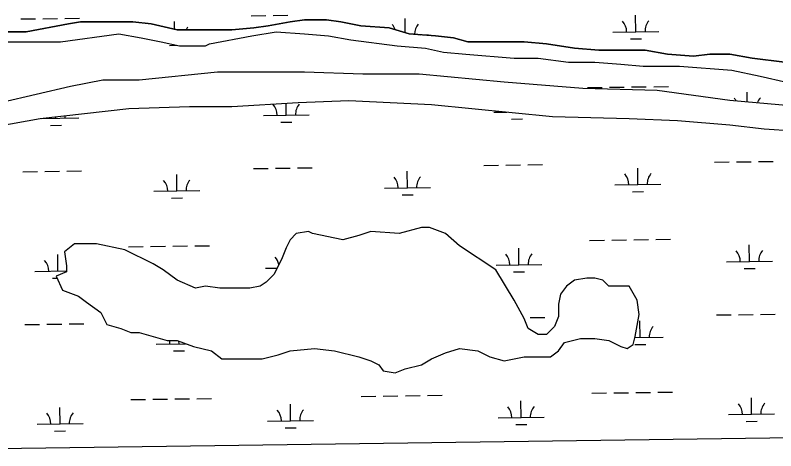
# Model space of a CAD drawing. Extents: x 3767014 to 3805179, y 361544 to 387384.
# Drawn here: x 3771590 to 3773246, y 366965 to 367914 of the extents above; entities that cross this region are included whole.
import ezdxf

# ---------------------------------------------------------------- set-up
doc = ezdxf.new("R2010")
doc.units = 0
for name, color, linetype in [('V-GRID-FRAM', 7, 'Continuous'), ('V-TOPO-SHOR', 7, 'Continuous'), ('V-WETL-SWMP', 7, 'Continuous')]:
    doc.layers.add(name, color=color, linetype=linetype)

msp = doc.modelspace()

# ---------------------------------------------------------------- linework, layer by layer
at = {"layer": 'V-GRID-FRAM'}
msp.add_lwpolyline([(3771006.872, 385146.094), (3802799.803, 385587.734), (3803060.286, 367407.215), (3771251.489, 366965.353), (3771006.872, 385146.094)], dxfattribs=at)
at = {"layer": 'V-TOPO-SHOR'}
for p, q in [((3771688.167, 367855.413), (3771815.487, 367872.985)), ((3771815.487, 367872.985), (3771863.781, 367864.199)), ((3772105.25, 367868.592), (3772157.934, 367877.378)), ((3772157.934, 367877.378), (3772219.399, 367872.985)), ((3772219.399, 367872.985), (3772272.083, 367868.592)), ((3771552.066, 367855.413), (3771688.167, 367855.413)), ((3771863.781, 367864.199), (3771907.684, 367855.413)), ((3771907.684, 367855.413), (3771947.197, 367846.627)), ((3772013.052, 367851.02), (3772105.25, 367868.592)), ((3772272.083, 367868.592), (3772320.377, 367859.806)), ((3772320.377, 367859.806), (3772421.355, 367846.627)), ((3771947.197, 367846.627), (3772004.272, 367846.627)), ((3772004.272, 367846.627), (3772013.052, 367851.02)), ((3772421.355, 367846.627), (3772482.82, 367842.234)), ((3772482.82, 367842.234), (3772522.333, 367833.448)), ((3772522.333, 367833.448), (3772570.627, 367829.056)), ((3772570.627, 367829.056), (3772675.995, 367820.27)), ((3772675.995, 367820.27), (3772728.679, 367820.27)), ((3772728.679, 367820.27), (3772794.535, 367811.484)), ((3772794.535, 367811.484), (3772851.609, 367811.484)), ((3772851.609, 367811.484), (3772908.684, 367807.091)), ((3772908.684, 367807.091), (3772956.978, 367802.698)), ((3772956.978, 367802.698), (3773036.004, 367802.698)), ((3773036.004, 367802.698), (3773150.153, 367793.912)), ((3772030.616, 367789.52), (3771859.392, 367771.948)), ((3772219.401, 367789.52), (3772030.616, 367789.52)), ((3772346.721, 367785.127), (3772219.401, 367789.52)), ((3773150.153, 367793.912), (3773211.618, 367780.733)), ((3771780.366, 367771.948), (3771710.12, 367758.769)), ((3771859.392, 367771.948), (3771780.366, 367771.948)), ((3772469.651, 367785.127), (3772346.721, 367785.127)), ((3772654.045, 367767.555), (3772469.651, 367785.127)), ((3773211.618, 367780.733), (3773268.692, 367767.554)), ((3771710.12, 367758.769), (3771560.848, 367723.625)), ((3772825.269, 367754.376), (3772654.045, 367767.555)), ((3772987.712, 367749.983), (3772825.269, 367754.376)), ((3773145.764, 367728.018), (3772987.712, 367749.983)), ((3772061.348, 367714.839), (3772206.23, 367723.625)), ((3772206.23, 367723.625), (3772315.988, 367728.018)), ((3772315.988, 367728.018), (3772495.993, 367719.232)), ((3773290.646, 367714.839), (3773145.764, 367728.018)), ((3771644.265, 367688.481), (3771837.44, 367710.446)), ((3771837.44, 367710.446), (3771969.151, 367714.839)), ((3771969.151, 367714.839), (3772061.348, 367714.839)), ((3772495.993, 367719.232), (3772759.414, 367692.874)), ((3771543.287, 367670.909), (3771644.265, 367688.481)), ((3772759.414, 367692.874), (3772926.247, 367688.481)), ((3772926.247, 367688.481), (3773031.615, 367684.088)), ((3773031.615, 367684.088), (3773145.764, 367675.302)), ((3773145.764, 367675.302), (3773220.4, 367666.516)), ((3773220.4, 367666.516), (3773338.94, 367657.73)), ((3772228.182, 367442.474), (3772201.839, 367438.081)), ((3772236.962, 367438.081), (3772228.182, 367442.474)), ((3772364.282, 367442.474), (3772337.94, 367433.688)), ((3772425.747, 367438.081), (3772364.282, 367442.474)), ((3772474.041, 367451.26), (3772425.747, 367438.081)), ((3772491.602, 367451.26), (3772474.041, 367451.26)), ((3772526.725, 367438.081), (3772491.602, 367451.26)), ((3772188.668, 367424.902), (3772179.888, 367407.33)), ((3772201.839, 367438.081), (3772188.668, 367424.902)), ((3772302.817, 367424.902), (3772236.962, 367438.081)), ((3772337.94, 367433.688), (3772302.817, 367424.902)), ((3772557.458, 367411.723), (3772526.725, 367438.081)), ((3771718.901, 367416.116), (3771696.949, 367398.544)), ((3771767.195, 367416.116), (3771718.901, 367416.116)), ((3771828.66, 367402.937), (3771767.195, 367416.116)), ((3772179.888, 367407.33), (3772171.107, 367385.366)), ((3772636.484, 367359.008), (3772557.458, 367411.723)), ((3771696.949, 367398.544), (3771701.34, 367367.794)), ((3771890.125, 367372.187), (3771828.66, 367402.937)), ((3771912.076, 367359.008), (3771890.125, 367372.187)), ((3772171.107, 367385.366), (3772153.546, 367350.222)), ((3771701.34, 367367.794), (3771701.34, 367354.615)), ((3771942.809, 367337.043), (3771912.076, 367359.008)), ((3772675.997, 367293.113), (3772636.484, 367359.008)), ((3771701.34, 367354.615), (3771679.388, 367345.829)), ((3771679.388, 367345.829), (3771692.559, 367315.078)), ((3772153.546, 367350.222), (3772135.984, 367332.65)), ((3772834.05, 367341.436), (3772807.708, 367337.043)), ((3772851.611, 367341.436), (3772834.05, 367341.436)), ((3772869.172, 367337.043), (3772851.611, 367341.436)), ((3771982.322, 367319.471), (3771942.809, 367337.043)), ((3772004.274, 367323.864), (3771982.322, 367319.471)), ((3772035.006, 367319.471), (3772004.274, 367323.864)), ((3772122.813, 367323.864), (3772100.861, 367319.471)), ((3772135.984, 367332.65), (3772122.813, 367323.864)), ((3772790.146, 367323.864), (3772776.975, 367306.292)), ((3772807.708, 367337.043), (3772790.146, 367323.864)), ((3772882.344, 367323.864), (3772869.172, 367337.043)), ((3772926.247, 367323.864), (3772882.344, 367323.864)), ((3772943.808, 367293.113), (3772926.247, 367323.864)), ((3771692.559, 367315.078), (3771727.682, 367301.899)), ((3772100.861, 367319.471), (3772035.006, 367319.471)), ((3772776.975, 367306.292), (3772772.585, 367284.327)), ((3771727.682, 367301.899), (3771745.243, 367288.72)), ((3772697.949, 367253.576), (3772675.997, 367293.113)), ((3772948.199, 367262.362), (3772943.808, 367293.113)), ((3771745.243, 367288.72), (3771775.976, 367266.755)), ((3772772.585, 367284.327), (3772772.585, 367257.969)), ((3771775.976, 367266.755), (3771789.147, 367240.397)), ((3772772.585, 367257.969), (3772763.804, 367236.004)), ((3772939.418, 367214.039), (3772948.199, 367262.362)), ((3771789.147, 367240.397), (3771819.879, 367231.611)), ((3772706.73, 367231.611), (3772697.949, 367253.576)), ((3771819.879, 367231.611), (3771841.831, 367222.825)), ((3772728.681, 367218.432), (3772706.73, 367231.611)), ((3772763.804, 367236.004), (3772746.243, 367218.432)), ((3771841.831, 367222.825), (3771859.392, 367222.825)), ((3771859.392, 367222.825), (3771920.857, 367205.253)), ((3772746.243, 367218.432), (3772728.681, 367218.432)), ((3772785.756, 367200.86), (3772820.879, 367209.646)), ((3772820.879, 367209.646), (3772851.611, 367209.646)), ((3772851.611, 367209.646), (3772882.344, 367205.253)), ((3772935.028, 367196.467), (3772939.418, 367214.039)), ((3771920.857, 367205.253), (3771942.809, 367205.253)), ((3771942.809, 367205.253), (3771977.932, 367192.074)), ((3771977.932, 367192.074), (3772017.445, 367183.288)), ((3772772.585, 367183.288), (3772785.756, 367200.86)), ((3772882.344, 367205.253), (3772908.686, 367192.074)), ((3772908.686, 367192.074), (3772921.857, 367187.681)), ((3772921.857, 367187.681), (3772935.028, 367196.467)), ((3772017.445, 367183.288), (3772039.397, 367165.716)), ((3772127.203, 367165.716), (3772162.326, 367174.502)), ((3772162.326, 367174.502), (3772188.668, 367183.288)), ((3772188.668, 367183.288), (3772241.353, 367187.681)), ((3772241.353, 367187.681), (3772285.256, 367183.288)), ((3772285.256, 367183.288), (3772337.94, 367170.109)), ((3772495.993, 367165.716), (3772526.725, 367178.895)), ((3772526.725, 367178.895), (3772557.458, 367187.681)), ((3772557.458, 367187.681), (3772596.971, 367183.288)), ((3772596.971, 367183.288), (3772623.313, 367170.109)), ((3772755.023, 367170.109), (3772772.585, 367183.288)), ((3772039.397, 367165.716), (3772127.203, 367165.716)), ((3772337.94, 367170.109), (3772364.282, 367161.323)), ((3772364.282, 367161.323), (3772381.844, 367152.538)), ((3772474.041, 367152.538), (3772495.993, 367165.716)), ((3772623.313, 367170.109), (3772654.045, 367161.323)), ((3772654.045, 367161.323), (3772697.949, 367170.109)), ((3772697.949, 367170.109), (3772755.023, 367170.109)), ((3772381.844, 367152.538), (3772390.624, 367139.359)), ((3772416.967, 367134.966), (3772438.918, 367143.752)), ((3772438.918, 367143.752), (3772474.041, 367152.538)), ((3772390.624, 367139.359), (3772416.967, 367134.966))]:
    msp.add_line(p, q, dxfattribs=at)
for points in [[(3772267.692, 367903.736), (3772219.398, 367903.736), (3772188.665, 367899.343), (3772140.372, 367890.557), (3772109.639, 367886.164), (3772061.345, 367881.771), (3771942.806, 367881.771), (3771885.731, 367894.95), (3771846.218, 367899.343), (3771732.069, 367899.343), (3771705.727, 367894.95), (3771613.53, 367877.378), (3771569.626, 367877.378), (3771473.038, 367886.164), (3771429.135, 367890.557), (3771380.841, 367886.164), (3771314.986, 367877.378), (3771239.428, 367861.736)], [(3773264.301, 367811.483), (3773194.055, 367820.269), (3773145.761, 367829.055), (3773101.858, 367829.055), (3773066.735, 367824.662), (3773009.661, 367829.055), (3772961.367, 367837.841), (3772860.389, 367837.841), (3772807.705, 367842.234), (3772746.24, 367851.02), (3772697.946, 367855.413), (3772575.016, 367855.413), (3772544.284, 367864.199), (3772504.77, 367868.592), (3772447.696, 367872.985), (3772403.792, 367886.164), (3772342.328, 367890.557), (3772298.424, 367899.343), (3772267.692, 367903.736)]]:
    msp.add_lwpolyline(points, dxfattribs=at)
at = {"layer": 'V-WETL-SWMP'}
for p, q in [((3771601.847, 367905.399), (3771633.843, 367905.843)), ((3771649.842, 367906.066), (3771681.839, 367906.51)), ((3771697.837, 367906.732), (3771729.834, 367907.177)), ((3772103.706, 367912.37), (3772135.703, 367912.815)), ((3772151.702, 367913.037), (3772183.698, 367913.482)), ((3772188.665, 367899.343), (3772219.398, 367903.736)), ((3772219.398, 367903.736), (3772267.692, 367903.736)), ((3772267.692, 367903.736), (3772298.424, 367899.343)), ((3772439.094, 367875.567), (3772438.663, 367906.592)), ((3772941.022, 367877.567), (3772940.522, 367913.564)), ((3771613.53, 367877.378), (3771705.727, 367894.95)), ((3771705.727, 367894.95), (3771732.069, 367899.343)), ((3771732.069, 367899.343), (3771846.218, 367899.343)), ((3771846.218, 367899.343), (3771885.731, 367894.95)), ((3771885.731, 367894.95), (3771942.806, 367881.771)), ((3771937.033, 367883.104), (3771936.803, 367899.621)), ((3772061.345, 367881.771), (3772109.639, 367886.164)), ((3772109.639, 367886.164), (3772140.372, 367890.557)), ((3772140.372, 367890.557), (3772188.665, 367899.343)), ((3772298.424, 367899.343), (3772342.328, 367890.557)), ((3772342.328, 367890.557), (3772403.792, 367886.164)), ((3772403.792, 367886.164), (3772447.696, 367872.985)), ((3771569.626, 367877.378), (3771613.53, 367877.378)), ((3771688.167, 367855.413), (3771815.487, 367872.985)), ((3771815.487, 367872.985), (3771863.781, 367864.199)), ((3771942.806, 367881.771), (3772061.345, 367881.771)), ((3772105.25, 367868.592), (3772157.934, 367877.378)), ((3772157.934, 367877.378), (3772219.399, 367872.985)), ((3772219.399, 367872.985), (3772272.083, 367868.592)), ((3772447.696, 367872.985), (3772504.77, 367868.592)), ((3772472.686, 367871.062), (3772489.158, 367871.29)), ((3772891.027, 367876.873), (3772991.018, 367878.262)), ((3771552.066, 367855.413), (3771688.167, 367855.413)), ((3771863.781, 367864.199), (3771907.684, 367855.413)), ((3771907.684, 367855.413), (3771947.197, 367846.627)), ((3772013.052, 367851.02), (3772105.25, 367868.592)), ((3772272.083, 367868.592), (3772320.377, 367859.806)), ((3772320.377, 367859.806), (3772421.355, 367846.627)), ((3772504.77, 367868.592), (3772544.284, 367864.199)), ((3772544.284, 367864.199), (3772575.016, 367855.413)), ((3772575.016, 367855.413), (3772697.946, 367855.413)), ((3772697.946, 367855.413), (3772746.24, 367851.02)), ((3772929.238, 367861.971), (3772953.236, 367862.304)), ((3771925.519, 367848.028), (3771939.991, 367848.229)), ((3771947.197, 367846.627), (3772004.272, 367846.627)), ((3772004.272, 367846.627), (3772013.052, 367851.02)), ((3772421.355, 367846.627), (3772482.82, 367842.234)), ((3772482.82, 367842.234), (3772522.333, 367833.448)), ((3772746.24, 367851.02), (3772807.705, 367842.234)), ((3772807.705, 367842.234), (3772860.389, 367837.841)), ((3772860.389, 367837.841), (3772961.367, 367837.841)), ((3772961.367, 367837.841), (3773009.661, 367829.055)), ((3772522.333, 367833.448), (3772570.627, 367829.056)), ((3772570.627, 367829.056), (3772675.995, 367820.27)), ((3772675.995, 367820.27), (3772728.679, 367820.27)), ((3772728.679, 367820.27), (3772794.535, 367811.484)), ((3773009.661, 367829.055), (3773066.735, 367824.662)), ((3773066.735, 367824.662), (3773101.858, 367829.055)), ((3773101.858, 367829.055), (3773145.761, 367829.055)), ((3773145.761, 367829.055), (3773194.055, 367820.269)), ((3773194.055, 367820.269), (3773264.301, 367811.483)), ((3772794.535, 367811.484), (3772851.609, 367811.484)), ((3772851.609, 367811.484), (3772908.684, 367807.091)), ((3772908.684, 367807.091), (3772956.978, 367802.698)), ((3772956.978, 367802.698), (3773036.004, 367802.698)), ((3773036.004, 367802.698), (3773150.153, 367793.912)), ((3772030.616, 367789.52), (3771859.392, 367771.948)), ((3772219.401, 367789.52), (3772030.616, 367789.52)), ((3772346.721, 367785.127), (3772219.401, 367789.52)), ((3773150.153, 367793.912), (3773211.618, 367780.733)), ((3771780.366, 367771.948), (3771710.12, 367758.769)), ((3771859.392, 367771.948), (3771780.366, 367771.948)), ((3772469.651, 367785.127), (3772346.721, 367785.127)), ((3772654.045, 367767.555), (3772469.651, 367785.127)), ((3773211.618, 367780.733), (3773268.692, 367767.554)), ((3771710.12, 367758.769), (3771560.848, 367723.625)), ((3772825.269, 367754.376), (3772654.045, 367767.555)), ((3772987.712, 367749.983), (3772825.269, 367754.376)), ((3772835.856, 367756.024), (3772867.853, 367756.468)), ((3772883.852, 367756.691), (3772915.849, 367757.135)), ((3772931.847, 367757.357), (3772963.844, 367757.802)), ((3772979.843, 367758.024), (3773011.839, 367758.468)), ((3773145.764, 367728.018), (3772987.712, 367749.983)), ((3773183.643, 367724.572), (3773183.344, 367746.107)), ((3772061.348, 367714.839), (3772206.23, 367723.625)), ((3772180.125, 367696.168), (3772179.765, 367722.02)), ((3772206.23, 367723.625), (3772315.988, 367728.018)), ((3772315.988, 367728.018), (3772495.993, 367719.232)), ((3773290.646, 367714.839), (3773145.764, 367728.018)), ((3771644.265, 367688.481), (3771837.44, 367710.446)), ((3771837.44, 367710.446), (3771969.151, 367714.839)), ((3771969.151, 367714.839), (3772061.348, 367714.839)), ((3772495.993, 367719.232), (3772759.414, 367692.874)), ((3771543.287, 367670.909), (3771644.265, 367688.481)), ((3771646.702, 367688.758), (3771728.26, 367689.891)), ((3771678.265, 367689.197), (3771678.221, 367692.342)), ((3772130.129, 367695.474), (3772230.12, 367696.863)), ((3772631.989, 367702.445), (3772659.889, 367702.833)), ((3772670.2, 367687.543), (3772694.197, 367687.877)), ((3772759.414, 367692.874), (3772926.247, 367688.481)), ((3772926.247, 367688.481), (3773031.615, 367684.088)), ((3771666.48, 367673.6), (3771690.478, 367673.934)), ((3772168.34, 367680.572), (3772192.338, 367680.905)), ((3773031.615, 367684.088), (3773145.764, 367675.302)), ((3773145.764, 367675.302), (3773220.4, 367666.516)), ((3773220.4, 367666.516), (3773338.94, 367657.73)), ((3772658.182, 367587.366), (3772690.179, 367587.81)), ((3772706.177, 367588.032), (3772738.174, 367588.477)), ((3773112.046, 367593.67), (3773144.043, 367594.115)), ((3773160.041, 367594.337), (3773192.038, 367594.782)), ((3773208.037, 367595.004), (3773240.034, 367595.448)), ((3771606.467, 367572.756), (3771638.464, 367573.201)), ((3771654.463, 367573.423), (3771686.46, 367573.867)), ((3771702.458, 367574.09), (3771734.455, 367574.534)), ((3772108.327, 367579.728), (3772140.324, 367580.172)), ((3772156.322, 367580.394), (3772188.319, 367580.839)), ((3772204.318, 367581.061), (3772236.315, 367581.505)), ((3772443.784, 367537.953), (3772443.284, 367573.949)), ((3772610.187, 367586.699), (3772642.183, 367587.143)), ((3772945.643, 367544.924), (3772945.143, 367580.921)), ((3771941.924, 367530.981), (3771941.424, 367566.978)), ((3772393.788, 367537.258), (3772493.779, 367538.647)), ((3772895.648, 367544.23), (3772995.638, 367545.619)), ((3771891.929, 367530.287), (3771991.919, 367531.676)), ((3772431.999, 367522.357), (3772455.997, 367522.69)), ((3772933.859, 367529.328), (3772957.856, 367529.662)), ((3771930.139, 367515.385), (3771954.137, 367515.719)), ((3772228.182, 367442.474), (3772201.839, 367438.081)), ((3772236.962, 367438.081), (3772228.182, 367442.474)), ((3772364.282, 367442.474), (3772337.94, 367433.688)), ((3772425.747, 367438.081), (3772364.282, 367442.474)), ((3772474.041, 367451.26), (3772425.747, 367438.081)), ((3772491.602, 367451.26), (3772474.041, 367451.26)), ((3772526.725, 367438.081), (3772491.602, 367451.26)), ((3772188.668, 367424.902), (3772179.888, 367407.33)), ((3772201.839, 367438.081), (3772188.668, 367424.902)), ((3772302.817, 367424.902), (3772236.962, 367438.081)), ((3772337.94, 367433.688), (3772302.817, 367424.902)), ((3772557.458, 367411.723), (3772526.725, 367438.081)), ((3772840.477, 367423.381), (3772872.474, 367423.825)), ((3772888.473, 367424.048), (3772920.47, 367424.492)), ((3772936.468, 367424.714), (3772968.465, 367425.159)), ((3772984.463, 367425.381), (3773016.46, 367425.826)), ((3771718.901, 367416.116), (3771696.949, 367398.544)), ((3771767.195, 367416.116), (3771718.901, 367416.116)), ((3771828.66, 367402.937), (3771767.195, 367416.116)), ((3771836.758, 367409.438), (3771868.755, 367409.883)), ((3771884.753, 367410.105), (3771916.75, 367410.549)), ((3771932.749, 367410.771), (3771964.746, 367411.216)), ((3771980.744, 367411.438), (3772012.741, 367411.883)), ((3772179.888, 367407.33), (3772171.107, 367385.366)), ((3772636.484, 367359.008), (3772557.458, 367411.723)), ((3772686.605, 367370.497), (3772686.105, 367406.493)), ((3773188.465, 367377.468), (3773187.964, 367413.465)), ((3771682.886, 367356.554), (3771682.386, 367392.55)), ((3771696.949, 367398.544), (3771701.34, 367367.794)), ((3771890.125, 367372.187), (3771828.66, 367402.937)), ((3771912.076, 367359.008), (3771890.125, 367372.187)), ((3772171.107, 367385.366), (3772153.546, 367350.222)), ((3773138.469, 367376.773), (3773238.46, 367378.162)), ((3771632.891, 367355.859), (3771701.34, 367356.81)), ((3771701.34, 367367.794), (3771701.34, 367354.615)), ((3771942.809, 367337.043), (3771912.076, 367359.008)), ((3772134.75, 367362.831), (3772160.022, 367363.182)), ((3772675.997, 367293.113), (3772636.484, 367359.008)), ((3772636.61, 367369.802), (3772736.6, 367371.191)), ((3773176.68, 367361.872), (3773200.678, 367362.205)), ((3771671.101, 367340.957), (3771681.413, 367341.101)), ((3771701.34, 367354.615), (3771679.388, 367345.829)), ((3771679.388, 367345.829), (3771692.559, 367315.078)), ((3772153.546, 367350.222), (3772135.984, 367332.65)), ((3772674.82, 367354.9), (3772698.818, 367355.234)), ((3772834.05, 367341.436), (3772807.708, 367337.043)), ((3772851.611, 367341.436), (3772834.05, 367341.436)), ((3772869.172, 367337.043), (3772851.611, 367341.436)), ((3771982.322, 367319.471), (3771942.809, 367337.043)), ((3772004.274, 367323.864), (3771982.322, 367319.471)), ((3772035.006, 367319.471), (3772004.274, 367323.864)), ((3772122.813, 367323.864), (3772100.861, 367319.471)), ((3772135.984, 367332.65), (3772122.813, 367323.864)), ((3772790.146, 367323.864), (3772776.975, 367306.292)), ((3772807.708, 367337.043), (3772790.146, 367323.864)), ((3772882.344, 367323.864), (3772869.172, 367337.043)), ((3772926.247, 367323.864), (3772882.344, 367323.864)), ((3772943.808, 367293.113), (3772926.247, 367323.864)), ((3771692.559, 367315.078), (3771727.682, 367301.899)), ((3772100.861, 367319.471), (3772035.006, 367319.471)), ((3772776.975, 367306.292), (3772772.585, 367284.327)), ((3771727.682, 367301.899), (3771745.243, 367288.72)), ((3772697.949, 367253.576), (3772675.997, 367293.113)), ((3772948.199, 367262.362), (3772943.808, 367293.113)), ((3771745.243, 367288.72), (3771775.976, 367266.755)), ((3772772.585, 367284.327), (3772772.585, 367257.969)), ((3771775.976, 367266.755), (3771789.147, 367240.397)), ((3772772.585, 367257.969), (3772763.804, 367236.004)), ((3772939.418, 367214.039), (3772948.199, 367262.362)), ((3773116.667, 367261.027), (3773148.664, 367261.472)), ((3773164.662, 367261.694), (3773196.659, 367262.139)), ((3773212.658, 367262.361), (3773244.655, 367262.805)), ((3771611.088, 367240.113), (3771643.085, 367240.558)), ((3771659.084, 367240.78), (3771691.08, 367241.224)), ((3771707.079, 367241.447), (3771739.076, 367241.891)), ((3771789.147, 367240.397), (3771819.879, 367231.611)), ((3772706.73, 367231.611), (3772697.949, 367253.576)), ((3772710.798, 367255.389), (3772742.795, 367255.834)), ((3772950.264, 367212.281), (3772949.764, 367248.278)), ((3771819.879, 367231.611), (3771841.831, 367222.825)), ((3772728.681, 367218.432), (3772706.73, 367231.611)), ((3772763.804, 367236.004), (3772746.243, 367218.432)), ((3771841.831, 367222.825), (3771859.392, 367222.825)), ((3771859.392, 367222.825), (3771920.857, 367205.253)), ((3772746.243, 367218.432), (3772728.681, 367218.432)), ((3772785.756, 367200.86), (3772820.879, 367209.646)), ((3772820.879, 367209.646), (3772851.611, 367209.646)), ((3772851.611, 367209.646), (3772882.344, 367205.253)), ((3772935.028, 367196.467), (3772939.418, 367214.039)), ((3772938.94, 367212.124), (3773000.259, 367212.976)), ((3771896.55, 367197.644), (3771960.712, 367198.535)), ((3771920.857, 367205.253), (3771942.809, 367205.253)), ((3771942.809, 367205.253), (3771977.932, 367192.074)), ((3771946.545, 367198.339), (3771946.468, 367203.88)), ((3771977.932, 367192.074), (3772017.445, 367183.288)), ((3772772.585, 367183.288), (3772785.756, 367200.86)), ((3772882.344, 367205.253), (3772908.686, 367192.074)), ((3772908.686, 367192.074), (3772921.857, 367187.681)), ((3772921.857, 367187.681), (3772935.028, 367196.467)), ((3772938.479, 367196.685), (3772962.477, 367197.019)), ((3771934.76, 367182.742), (3771958.758, 367183.076)), ((3772017.445, 367183.288), (3772039.397, 367165.716)), ((3772127.203, 367165.716), (3772162.326, 367174.502)), ((3772162.326, 367174.502), (3772188.668, 367183.288)), ((3772188.668, 367183.288), (3772241.353, 367187.681)), ((3772241.353, 367187.681), (3772285.256, 367183.288)), ((3772285.256, 367183.288), (3772337.94, 367170.109)), ((3772495.993, 367165.716), (3772526.725, 367178.895)), ((3772526.725, 367178.895), (3772557.458, 367187.681)), ((3772557.458, 367187.681), (3772596.971, 367183.288)), ((3772596.971, 367183.288), (3772623.313, 367170.109)), ((3772755.023, 367170.109), (3772772.585, 367183.288)), ((3772039.397, 367165.716), (3772127.203, 367165.716)), ((3772337.94, 367170.109), (3772364.282, 367161.323)), ((3772364.282, 367161.323), (3772381.844, 367152.538)), ((3772474.041, 367152.538), (3772495.993, 367165.716)), ((3772623.313, 367170.109), (3772654.045, 367161.323)), ((3772654.045, 367161.323), (3772697.949, 367170.109)), ((3772697.949, 367170.109), (3772755.023, 367170.109)), ((3772381.844, 367152.538), (3772390.624, 367139.359)), ((3772416.967, 367134.966), (3772438.918, 367143.752)), ((3772438.918, 367143.752), (3772474.041, 367152.538)), ((3772390.624, 367139.359), (3772416.967, 367134.966)), ((3772845.098, 367090.738), (3772877.095, 367091.182)), ((3772893.093, 367091.405), (3772925.09, 367091.849)), ((3772941.089, 367092.071), (3772973.086, 367092.516)), ((3772989.084, 367092.738), (3773021.081, 367093.183)), ((3771841.379, 367076.795), (3771873.376, 367077.24)), ((3771889.374, 367077.462), (3771921.371, 367077.906)), ((3771937.37, 367078.129), (3771969.367, 367078.573)), ((3771985.365, 367078.795), (3772017.362, 367079.24)), ((3772343.238, 367083.767), (3772375.235, 367084.211)), ((3772391.234, 367084.433), (3772423.231, 367084.878)), ((3772439.229, 367085.1), (3772471.226, 367085.544)), ((3772487.225, 367085.767), (3772519.221, 367086.211)), ((3773193.085, 367044.825), (3773192.585, 367080.822)), ((3771687.507, 367023.911), (3771687.007, 367059.907)), ((3772189.366, 367030.882), (3772188.866, 367066.879)), ((3772691.226, 367037.854), (3772690.726, 367073.85)), ((3773143.09, 367044.131), (3773243.081, 367045.52)), ((3776655.807, 367040.425), (3771251.489, 366965.353)), ((3771637.511, 367023.216), (3771737.502, 367024.605)), ((3772139.371, 367030.188), (3772239.361, 367031.577)), ((3772641.231, 367037.159), (3772741.221, 367038.548)), ((3773181.301, 367029.229), (3773205.299, 367029.562)), ((3771675.722, 367008.315), (3771699.72, 367008.648)), ((3772177.582, 367015.286), (3772201.579, 367015.619)), ((3772679.441, 367022.257), (3772703.439, 367022.591))]:
    msp.add_line(p, q, dxfattribs=at)
for centre, start, end in [((3771992.534, 367864.866), 140.024034, 151.339976), ((3772383.919, 367870.303), 19.669105, 41.567696), ((3772494.394, 367871.838), 140.024034, 179.568276), ((3772885.778, 367877.275), 0.024037, 41.567696), ((3772996.253, 367878.809), 140.024034, 181.567693), ((3772235.356, 367697.41), 140.024034, 181.567693), ((3773128.599, 367709.818), 28.744223, 41.567696), ((3773239.075, 367711.353), 140.024034, 161.443796), ((3772124.88, 367695.875), 0.024037, 41.567696), ((3771623.021, 367688.904), 0.024037, 1.897243), ((3771733.496, 367690.439), 173.140931, 181.567693), ((3771997.155, 367532.224), 140.024034, 181.567693), ((3772388.539, 367537.66), 0.024037, 41.567696), ((3772499.015, 367539.195), 140.024034, 181.567693), ((3772890.399, 367544.632), 0.024037, 41.567696), ((3773000.874, 367546.166), 140.024034, 181.567693), ((3771886.68, 367530.689), 0.024037, 41.567696), ((3772631.361, 367370.204), 0.024037, 41.567696), ((3772741.836, 367371.739), 140.024034, 181.567693), ((3773133.22, 367377.175), 0.024037, 41.567696), ((3773243.696, 367378.71), 140.024034, 181.567693), ((3771627.642, 367356.261), 0.024037, 41.567696), ((3772129.501, 367363.233), 12.621721, 41.567696), ((3773005.495, 367213.524), 140.024034, 181.567693), ((3771891.301, 367198.046), 0.024037, 11.798745), ((3772635.982, 367037.561), 0.024037, 41.567696), ((3772746.457, 367039.096), 140.024034, 181.567693), ((3773137.841, 367044.533), 0.024037, 41.567696), ((3773248.316, 367046.067), 140.024034, 181.567693), ((3771632.262, 367023.618), 0.024037, 41.567696), ((3771742.738, 367025.153), 140.024034, 181.567693), ((3772134.122, 367030.59), 0.024037, 41.567696), ((3772244.597, 367032.124), 140.024034, 181.567693)]:
    msp.add_arc(centre, 35.246, start, end, dxfattribs=at)

doc.saveas('drawing.dxf')
